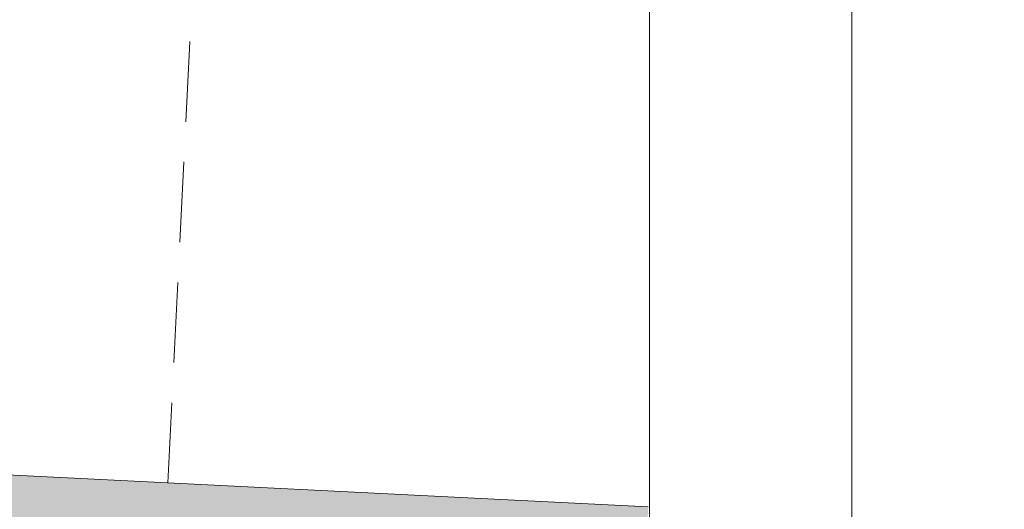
# Model space of a CAD drawing. Header units: millimetres. Extents: x -916886 to 3713765, y -2985421 to 1675785.
# Tile 58 of 656: x -43082 to -42305, y 69665 to 70052. Entities that reach past the tile are written whole.
import ezdxf

# ---------------------------------------------------------------- set-up
doc = ezdxf.new("R2010")
doc.units = ezdxf.units.MM
doc.linetypes.add('HIDDEN', pattern=[9.525, 6.35, -3.175])
for name, color, linetype, lineweight in [('A99_N_kce-pohl', 1, 'Continuous', 9), ('A99_N_kce-rez-sil', 6, 'Continuous', 18), ('A99_S_kce-rez-sil', 7, 'Continuous', 15), ('A99_S_kce-rez-ten', 7, 'Continuous', 9), ('A99_S_sraf', 252, 'Continuous', 9)]:
    doc.layers.add(name, color=color, linetype=linetype, lineweight=lineweight)

msp = doc.modelspace()

# ---------------------------------------------------------------- hatches: boundary and pattern name
at = {"layer": 'A99_S_sraf', "lineweight": 0, "transparency": 33554687}
h = msp.add_hatch(dxfattribs=at)
h.set_pattern_fill('ZELEZOBETON', scale=10, angle=180)
h.set_pattern_definition([(315, (-46720, 146260), (35.35534, 35.35534), []), (315, (-46720, 146245.86), (35.35534, 35.35534), []), (315, (-46720, 146217.574), (49.497475, 21.213203), [20, -10, 0, -10])])
h.paths.add_polyline_path([(-43444.58, 63702.13), (-43505.53, 63705.18), (-43643.05, 63712.05), (-43694.27, 63714.61), (-43692.27, 63754.56), (-43462.06, 63753.07), (-43407.18, 64851.7), (-43636.39, 64873.16), (-43632.4, 64953.06), (-43402.19, 64951.57), (-43347.3, 66050.2), (-43576.42, 66071.66), (-43572.42, 66151.57), (-43342.31, 66150.08), (-43287.43, 67248.71), (-43516.49, 67270.16), (-43512.5, 67350.07), (-43282.44, 67348.58), (-43227.55, 68447.21), (-43456.77, 68468.68), (-43452.57, 68548.58), (-43222.56, 68547.09), (-43167.68, 69645.72), (-43396.64, 69667.16), (-43394.64, 69707.12), (-42585.9, 69666.72), (-42590.4, 69576.83), (-43155.19, 69494.91)])

# ---------------------------------------------------------------- linework, layer by layer
at = {"layer": 'A99_N_kce-pohl', "color": 7, "lineweight": 5}
msp.add_lwpolyline([(-42425, 69657.5), (-42425, 72400)], dxfattribs=at)
at = {"layer": 'A99_N_kce-pohl', "color": 7, "linetype": 'Continuous', "lineweight": 5}
for radius, start, end in [(4410, 317.90791, 42.09209), (4355, 318.43076, 42.09549)]:
    msp.add_arc((-45672.5, 72400), radius, start, end, dxfattribs=at)
at = {"layer": 'A99_N_kce-rez-sil', "color": 7, "linetype": 'Continuous', "lineweight": 5}
for radius, start, end in [(4400, 317.90791, 42.09209), (4375, 317.90603, 42.09397)]:
    msp.add_arc((-45672.5, 72400), radius, start, end, dxfattribs=at)
at = {"layer": 'A99_S_kce-rez-sil', "color": 7, "lineweight": 13}
msp.add_lwpolyline([(-42585.9, 69666.72), (-43145.21, 69694.66)], dxfattribs=at)
at = {"layer": 'A99_S_kce-rez-ten', "color": 7, "lineweight": 0}
msp.add_lwpolyline([(-42585, 75135), (-42585, 69657.5)], dxfattribs=at)
at = {"layer": 'A99_S_kce-rez-ten', "color": 7, "linetype": 'HIDDEN', "lineweight": 0, "ltscale": 10}
msp.add_lwpolyline([(-42965.43, 69685.68), (-42829.83, 72400)], dxfattribs=at)

doc.saveas('drawing.dxf')
